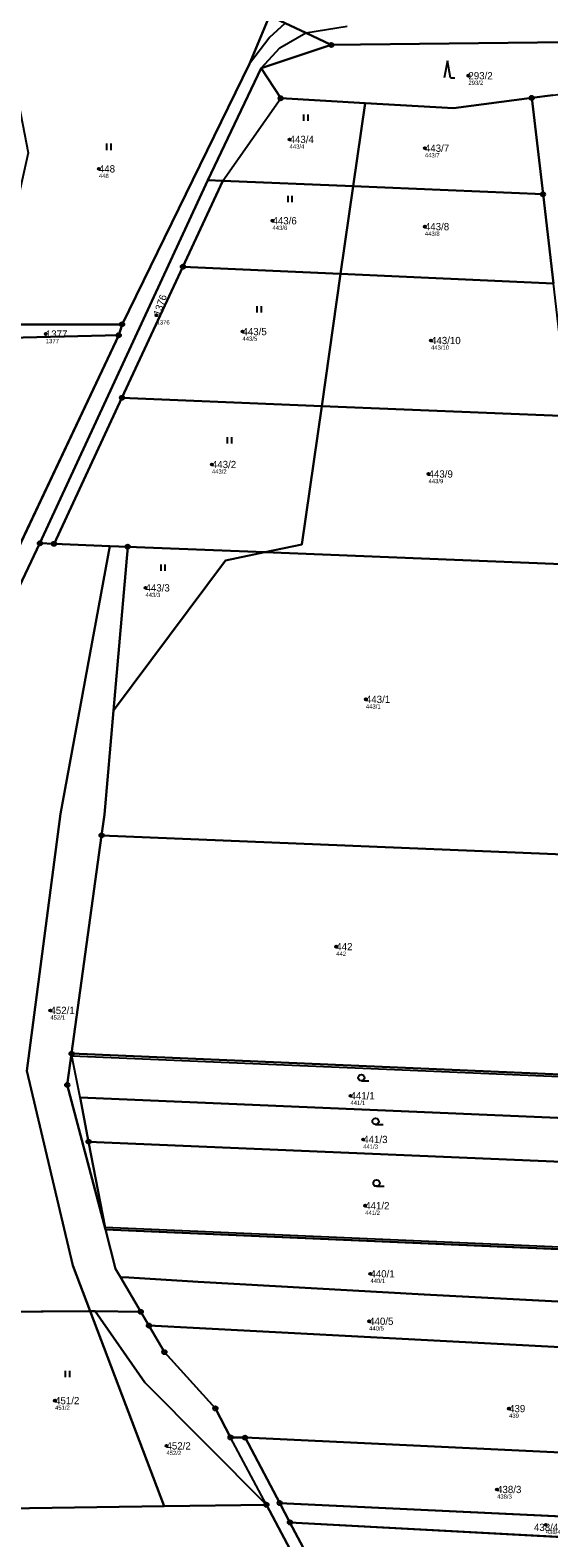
# Model space of a CAD drawing. Extents: x -658203 to -653176, y -1156738 to -1151709.
# Drawn here: x -655032.7 to -654911.3, y -1154710.6 to -1154357.6 of the extents above; entities that cross this region are included whole.
import ezdxf

# ---------------------------------------------------------------- set-up
doc = ezdxf.new("R2010")
doc.units = 0
for name, color, linetype in [('Vrstva 1', 7, 'Continuous'), ('Vrstva 2', 7, 'Continuous'), ('Vrstva 3', 7, 'Continuous'), ('Vrstva 4', 7, 'Continuous'), ('Vrstva 50', 7, 'Continuous'), ('Vrstva 51', 7, 'Continuous'), ('Vrstva 8', 7, 'Continuous')]:
    doc.layers.add(name, color=color, linetype=linetype)

msp = doc.modelspace()

# ---------------------------------------------------------------- linework, layer by layer
at = {"layer": 'Vrstva 1'}
for p, q in [((-654981.39, -1154365.49), (-654976.69, -1154354.21)), ((-654978.65, -1154366.48), (-654962.23, -1154361.05)), ((-655011.2, -1154426.47), (-654981.39, -1154365.49)), ((-654978.65, -1154366.48), (-654991.1, -1154392.69)), ((-654974.04, -1154373.53), (-654978.65, -1154366.48)), ((-654954.32, -1154374.66), (-654974.04, -1154373.53)), ((-654915.27, -1154373.44), (-654933.61, -1154375.85)), ((-654915.27, -1154373.44), (-654910.31, -1154372.79)), ((-654912.64, -1154395.99), (-654915.27, -1154373.44)), ((-654957.1, -1154394.12), (-654954.32, -1154374.66)), ((-654933.61, -1154375.85), (-654954.32, -1154374.66)), ((-654991.1, -1154392.69), (-655030.44, -1154477.72)), ((-654996.97, -1154412.97), (-654987.62, -1154392.83)), ((-654987.62, -1154392.83), (-654991.1, -1154392.69)), ((-654987.62, -1154392.83), (-654957.1, -1154394.12)), ((-654960.04, -1154414.66), (-654957.1, -1154394.12)), ((-654957.1, -1154394.12), (-654912.64, -1154395.99)), ((-654910.19, -1154416.94), (-654912.64, -1154395.99)), ((-655011.23, -1154443.67), (-654996.97, -1154412.97)), ((-654960.04, -1154414.66), (-654996.97, -1154412.97)), ((-654964.47, -1154445.6), (-654960.04, -1154414.66)), ((-654960.04, -1154414.66), (-654910.19, -1154416.94)), ((-655011.98, -1154429.02), (-655011.2, -1154426.47)), ((-655053.89, -1154517.66), (-655011.98, -1154429.02)), ((-655011.23, -1154443.67), (-655027.11, -1154477.86)), ((-654964.47, -1154445.6), (-655011.23, -1154443.67)), ((-654906.56, -1154447.98), (-654964.47, -1154445.6)), ((-655030.44, -1154477.72), (-655027.11, -1154477.86)), ((-655027.11, -1154477.86), (-655014.11, -1154478.38)), ((-655014.11, -1154478.38), (-655009.87, -1154478.55)), ((-655009.87, -1154478.55), (-655013.21, -1154516.88)), ((-655009.87, -1154478.55), (-654977.77, -1154479.83)), ((-654902.49, -1154482.85), (-654977.77, -1154479.83)), ((-655023.04, -1154597.24), (-655016, -1154546.12)), ((-655016, -1154546.12), (-654894.51, -1154551.13)), ((-654888.45, -1154602.98), (-655023.04, -1154597.24)), ((-655015.17, -1154637.96), (-655019.06, -1154617.85)), ((-654886.05, -1154623.52), (-655019.06, -1154617.85)), ((-655015.08, -1154638.45), (-655015.17, -1154637.96)), ((-654894.59, -1154643.63), (-655015.08, -1154638.45)), ((-655012.73, -1154647.61), (-655015.08, -1154638.45)), ((-655011.58, -1154649.57), (-655012.73, -1154647.61)), ((-655006.83, -1154657.69), (-655011.58, -1154649.57)), ((-654940.45, -1154653.65), (-654895.71, -1154655.94)), ((-655041.78, -1154657.67), (-655018.7, -1154657.55)), ((-655001.33, -1154703.2), (-655018.7, -1154657.55)), ((-655018.7, -1154657.55), (-655017.48, -1154657.56)), ((-655006.83, -1154657.69), (-655017.48, -1154657.56)), ((-655004.93, -1154660.92), (-655006.83, -1154657.69)), ((-654896.68, -1154666.61), (-655004.93, -1154660.92)), ((-654877.28, -1154692.14), (-654982.42, -1154687.15)), ((-654982.42, -1154687.15), (-654974.3, -1154702.48)), ((-655038.11, -1154703.72), (-655001.33, -1154703.2)), ((-655001.33, -1154703.2), (-654977.41, -1154702.86)), ((-654977.41, -1154702.86), (-654962.8, -1154730.43)), ((-654971.9, -1154707), (-654974.3, -1154702.48)), ((-654974.3, -1154702.48), (-654879.9, -1154706.98)), ((-654889.38, -1154711.48), (-654971.9, -1154707))]:
    msp.add_line(p, q, dxfattribs=at)
for points in [[(-654976.69, -1154354.21), (-654973.01, -1154355.95), (-654968.2, -1154358.23), (-654962.23, -1154361.05)], [(-654962.23, -1154361.05), (-654900.12, -1154360.28), (-654870.8, -1154353.87)], [(-655041.1, -1154421.39), (-655037.04, -1154426.47), (-655011.2, -1154426.47)], [(-655011.98, -1154429.02), (-655037.54, -1154429.63), (-655043.97, -1154434.07)], [(-654977.77, -1154479.83), (-654969.11, -1154477.99), (-654964.47, -1154445.6)], [(-655030.44, -1154477.72), (-655050.49, -1154519.9), (-655052.06, -1154528.38), (-655041.78, -1154657.67)], [(-655018.7, -1154657.55), (-655022.73, -1154646.86), (-655033.5, -1154601.23), (-655025.62, -1154541.1), (-655014.11, -1154478.38)], [(-654977.77, -1154479.83), (-654986.95, -1154481.79), (-655013.21, -1154516.88)], [(-655013.21, -1154516.88), (-655015.33, -1154541.27), (-655016, -1154546.12)], [(-655015.08, -1154638.45), (-655024.05, -1154604.57), (-655023.04, -1154597.24)], [(-655019.06, -1154617.85), (-655021.05, -1154607.54), (-654887.26, -1154613.23)], [(-655011.58, -1154649.57), (-655009.61, -1154649.68), (-654993.41, -1154650.66), (-654940.45, -1154653.65)], [(-655017.48, -1154657.56), (-655005.88, -1154674.25), (-654977.41, -1154702.86)], [(-654982.42, -1154687.15), (-654985.82, -1154687.09), (-654989.36, -1154680.3), (-655001.3, -1154667.13), (-655004.93, -1154660.92)], [(-654950.78, -1154746.84), (-654959.38, -1154730.63), (-654971.9, -1154707)]]:
    msp.add_lwpolyline(points, dxfattribs=at)
at = {"layer": 'Vrstva 3'}
for p, q in [((-654935.04, -1154364.78), (-654935.79, -1154368.78)), ((-654934.29, -1154368.78), (-654935.04, -1154364.78)), ((-654934.29, -1154368.78), (-654933.29, -1154368.78)), ((-654968.62, -1154378.82), (-654968.62, -1154377.32)), ((-654967.62, -1154378.82), (-654967.62, -1154377.32)), ((-655014.74, -1154385.65), (-655014.74, -1154384.15)), ((-655013.74, -1154385.65), (-655013.74, -1154384.15)), ((-654972.34, -1154397.89), (-654972.34, -1154396.39)), ((-654971.34, -1154397.89), (-654971.34, -1154396.39)), ((-654979.54, -1154423.7), (-654979.54, -1154422.2)), ((-654978.54, -1154423.7), (-654978.54, -1154422.2)), ((-654986.51, -1154454.4), (-654986.51, -1154452.9)), ((-654985.51, -1154454.4), (-654985.51, -1154452.9)), ((-655002.08, -1154484.17), (-655002.08, -1154482.67)), ((-655001.08, -1154484.17), (-655001.08, -1154482.67)), ((-654955.18, -1154603.62), (-654953.43, -1154603.62)), ((-654951.84, -1154613.84), (-654950.09, -1154613.84)), ((-654951.62, -1154628.3), (-654949.87, -1154628.3)), ((-655024.42, -1154672.97), (-655024.42, -1154671.47)), ((-655023.42, -1154672.97), (-655023.42, -1154671.47))]:
    msp.add_line(p, q, dxfattribs=at)
for centre in [(-654955.18, -1154602.87), (-654951.84, -1154613.09), (-654951.62, -1154627.55)]:
    msp.add_circle(centre, 0.75, dxfattribs=at)
at = {"layer": 'Vrstva 4'}
for p, q in [((-654976.63, -1154359.2), (-654981.39, -1154365.49)), ((-654976.63, -1154359.2), (-654973.01, -1154355.95)), ((-654974.27, -1154361.71), (-654968.2, -1154358.23)), ((-654968.2, -1154358.23), (-654958.48, -1154356.68)), ((-654978.65, -1154366.48), (-654974.27, -1154361.71)), ((-654987.62, -1154392.83), (-654974.04, -1154373.53)), ((-655022.95, -1154597.73), (-655023.04, -1154597.24)), ((-655021.05, -1154607.54), (-655022.95, -1154597.73)), ((-655022.95, -1154597.73), (-654888.4, -1154603.44)), ((-654883.71, -1154643.6), (-655015.17, -1154637.96)), ((-654977.41, -1154702.86), (-654985.82, -1154687.09))]:
    msp.add_line(p, q, dxfattribs=at)
at = {"layer": 'Vrstva 50'}
for centre in [(-654930.11, -1154368.25), (-654971.99, -1154383.17), (-654940.3, -1154385.22), (-655016.64, -1154390.06), (-654975.99, -1154402.21), (-654940.3, -1154403.58), (-655003.13, -1154424.34), (-655029.06, -1154428.73), (-654983.02, -1154428.16), (-654938.87, -1154430.25), (-654990.18, -1154459.28), (-654939.44, -1154461.51), (-655005.72, -1154488.17), (-654954.11, -1154514.27), (-654961.05, -1154572.18), (-655027.99, -1154587.12), (-654957.73, -1154607.1), (-654954.74, -1154617.33), (-654954.28, -1154632.84), (-654953.06, -1154648.79), (-654953.36, -1154659.9), (-655026.9, -1154678.48), (-654920.59, -1154680.35), (-655000.81, -1154689.08), (-654923.4, -1154699.29), (-654911.99, -1154707.58)]:
    msp.add_circle(centre, 0.25, dxfattribs=at)
at = {"layer": 'Vrstva 51'}
for points in [[(-655246.55, -1154309.75), (-655115.04, -1154331.4), (-655093.38, -1154334.97), (-655044.79, -1154342.97), (-655041.57, -1154343.4), (-654976.69, -1154354.21), (-654973.01, -1154355.95), (-654968.2, -1154358.23), (-654962.23, -1154361.05), (-654900.12, -1154360.28), (-654870.8, -1154353.87), (-654870.81, -1154353.45), (-654870.85, -1154352.05), (-654870.94, -1154348.86), (-654900.79, -1154353.81), (-654962.95, -1154352.14), (-655042.43, -1154339.03), (-655045.63, -1154338.55), (-655245.73, -1154305.55)], [(-655035.9, -1154731.54), (-655038.11, -1154703.72), (-655041.78, -1154657.67), (-655052.06, -1154528.38), (-655050.49, -1154519.9), (-655030.44, -1154477.72), (-654991.1, -1154392.69), (-654978.65, -1154366.48), (-654962.23, -1154361.05), (-654968.2, -1154358.23), (-654973.01, -1154355.95), (-654976.69, -1154354.21), (-654981.39, -1154365.49), (-655011.2, -1154426.47), (-655011.98, -1154429.02), (-655053.89, -1154517.66), (-655056.1, -1154529.14), (-655036.51, -1154774.2)], [(-654910.31, -1154372.79), (-654915.27, -1154373.44), (-654912.64, -1154395.99), (-654910.19, -1154416.94)]]:
    msp.add_lwpolyline(points, dxfattribs=at)
for points in [[(-655011.2, -1154426.47), (-654981.39, -1154365.49), (-654976.69, -1154354.21), (-655041.57, -1154343.4), (-655033.16, -1154386.28), (-655041.1, -1154421.39), (-655037.04, -1154426.47)], [(-654915.27, -1154373.44), (-654910.31, -1154372.79), (-654870.26, -1154367.52), (-654870.8, -1154353.87), (-654900.12, -1154360.28), (-654962.23, -1154361.05), (-654978.65, -1154366.48), (-654974.04, -1154373.53), (-654954.32, -1154374.66), (-654933.61, -1154375.85)], [(-654974.04, -1154373.53), (-654978.65, -1154366.48), (-654991.1, -1154392.69), (-654987.62, -1154392.83), (-654957.1, -1154394.12), (-654954.32, -1154374.66)], [(-654915.27, -1154373.44), (-654933.61, -1154375.85), (-654954.32, -1154374.66), (-654957.1, -1154394.12), (-654912.64, -1154395.99)], [(-655027.11, -1154477.86), (-655011.23, -1154443.67), (-654996.97, -1154412.97), (-654987.62, -1154392.83), (-654991.1, -1154392.69), (-655030.44, -1154477.72)], [(-654960.04, -1154414.66), (-654957.1, -1154394.12), (-654987.62, -1154392.83), (-654996.97, -1154412.97)], [(-654912.64, -1154395.99), (-654957.1, -1154394.12), (-654960.04, -1154414.66), (-654910.19, -1154416.94)], [(-654996.97, -1154412.97), (-655011.23, -1154443.67), (-654964.47, -1154445.6), (-654960.04, -1154414.66)], [(-654910.19, -1154416.94), (-654960.04, -1154414.66), (-654964.47, -1154445.6), (-654906.56, -1154447.98)], [(-655011.98, -1154429.02), (-655011.2, -1154426.47), (-655037.04, -1154426.47), (-655041.1, -1154421.39), (-655043.97, -1154434.07), (-655037.54, -1154429.63)], [(-655053.89, -1154517.66), (-655011.98, -1154429.02), (-655037.54, -1154429.63), (-655043.97, -1154434.07), (-655060.06, -1154505.23)], [(-655014.11, -1154478.38), (-655009.87, -1154478.55), (-654977.77, -1154479.83), (-654969.11, -1154477.99), (-654964.47, -1154445.6), (-655011.23, -1154443.67), (-655027.11, -1154477.86)], [(-654906.56, -1154447.98), (-654964.47, -1154445.6), (-654969.11, -1154477.99), (-654977.77, -1154479.83), (-654902.49, -1154482.85)], [(-655041.78, -1154657.67), (-655018.7, -1154657.55), (-655022.73, -1154646.86), (-655033.5, -1154601.23), (-655025.62, -1154541.1), (-655014.11, -1154478.38), (-655027.11, -1154477.86), (-655030.44, -1154477.72), (-655050.49, -1154519.9), (-655052.06, -1154528.38)], [(-655015.08, -1154638.45), (-655024.05, -1154604.57), (-655023.04, -1154597.24), (-655016, -1154546.12), (-655015.33, -1154541.27), (-655013.21, -1154516.88), (-655009.87, -1154478.55), (-655014.11, -1154478.38), (-655025.62, -1154541.1), (-655033.5, -1154601.23), (-655022.73, -1154646.86), (-655018.7, -1154657.55), (-655017.48, -1154657.56), (-655006.83, -1154657.69), (-655011.58, -1154649.57), (-655012.73, -1154647.61)], [(-655013.21, -1154516.88), (-654986.95, -1154481.79), (-654977.77, -1154479.83), (-655009.87, -1154478.55)], [(-654902.49, -1154482.85), (-654977.77, -1154479.83), (-654986.95, -1154481.79), (-655013.21, -1154516.88), (-655015.33, -1154541.27), (-655016, -1154546.12), (-654894.51, -1154551.13), (-654899.8, -1154505.89)], [(-654894.51, -1154551.13), (-655016, -1154546.12), (-655023.04, -1154597.24), (-654888.45, -1154602.98)], [(-654887.26, -1154613.23), (-654888.4, -1154603.44), (-654888.45, -1154602.98), (-655023.04, -1154597.24), (-655024.05, -1154604.57), (-655015.08, -1154638.45), (-655015.17, -1154637.96), (-655019.06, -1154617.85), (-655021.05, -1154607.54)], [(-654887.26, -1154613.23), (-655021.05, -1154607.54), (-655019.06, -1154617.85), (-654886.05, -1154623.52)], [(-654883.71, -1154643.6), (-654886.05, -1154623.52), (-655019.06, -1154617.85), (-655015.17, -1154637.96), (-655015.08, -1154638.45), (-654894.59, -1154643.63), (-654890.32, -1154643.81), (-654883.65, -1154644.1)], [(-654993.41, -1154650.66), (-654940.45, -1154653.65), (-654895.71, -1154655.94), (-654895.64, -1154655.13), (-654894.59, -1154643.63), (-655015.08, -1154638.45), (-655012.73, -1154647.61), (-655011.58, -1154649.57), (-655009.61, -1154649.68)], [(-655006.83, -1154657.69), (-655004.93, -1154660.92), (-654896.68, -1154666.61), (-654895.71, -1154655.94), (-654940.45, -1154653.65), (-654993.41, -1154650.66), (-655009.61, -1154649.68), (-655011.58, -1154649.57)], [(-655041.78, -1154657.67), (-655038.11, -1154703.72), (-655001.33, -1154703.2), (-655018.7, -1154657.55)], [(-654977.41, -1154702.86), (-655005.88, -1154674.25), (-655017.48, -1154657.56), (-655018.7, -1154657.55), (-655001.33, -1154703.2)], [(-655004.93, -1154660.92), (-655006.83, -1154657.69), (-655017.48, -1154657.56), (-655005.88, -1154674.25), (-654977.41, -1154702.86), (-654962.8, -1154730.43), (-654958.02, -1154739.44), (-654949.62, -1154755.3), (-654945.12, -1154763.78), (-654947.29, -1154773.03), (-654936.97, -1154772.91), (-654950.78, -1154746.84), (-654959.38, -1154730.63), (-654971.9, -1154707), (-654974.3, -1154702.48), (-654982.42, -1154687.15), (-654985.82, -1154687.09), (-654989.36, -1154680.3), (-655001.3, -1154667.13)], [(-654896.68, -1154666.61), (-655004.93, -1154660.92), (-655001.3, -1154667.13), (-654989.36, -1154680.3), (-654985.82, -1154687.09), (-654982.42, -1154687.15), (-654877.28, -1154692.14), (-654846.97, -1154693.58), (-654846.41, -1154689.62), (-654845.09, -1154671.78), (-654870.47, -1154669.25), (-654878.43, -1154668.45)], [(-654974.3, -1154702.48), (-654879.9, -1154706.98), (-654877.28, -1154692.14), (-654982.42, -1154687.15)], [(-654977.41, -1154702.86), (-655001.33, -1154703.2), (-655038.11, -1154703.72), (-655035.9, -1154731.54), (-654962.8, -1154730.43)], [(-654849.83, -1154713.85), (-654849.08, -1154708.5), (-654857.59, -1154708.09), (-654867.72, -1154707.56), (-654879.9, -1154706.98), (-654974.3, -1154702.48), (-654971.9, -1154707), (-654889.38, -1154711.48), (-654857.94, -1154713.2)], [(-654889.38, -1154711.48), (-654971.9, -1154707), (-654959.38, -1154730.63), (-654950.78, -1154746.84), (-654918.11, -1154748.32), (-654910.86, -1154748.65), (-654894.68, -1154749.38)]]:
    msp.add_lwpolyline(points, close=True, dxfattribs=at)
at = {"layer": 'Vrstva 8'}
for centre, radius in [((-654962.23, -1154361.05), 0.5), ((-654962.23, -1154361.05), 0.0303), ((-654974.04, -1154373.53), 0.5), ((-654974.04, -1154373.53), 0.0303), ((-654915.27, -1154373.44), 0.5), ((-654915.27, -1154373.44), 0.0303), ((-654912.64, -1154395.99), 0.5), ((-654912.64, -1154395.99), 0.0303), ((-654996.97, -1154412.97), 0.5), ((-654996.97, -1154412.97), 0.0303), ((-655011.2, -1154426.47), 0.5), ((-655011.2, -1154426.47), 0.0303), ((-655011.98, -1154429.02), 0.5), ((-655011.98, -1154429.02), 0.0303), ((-655011.23, -1154443.67), 0.5), ((-655011.23, -1154443.67), 0.0303), ((-655030.44, -1154477.72), 0.5), ((-655030.44, -1154477.72), 0.0303), ((-655027.11, -1154477.86), 0.5), ((-655027.11, -1154477.86), 0.0303), ((-655009.87, -1154478.55), 0.5), ((-655009.87, -1154478.55), 0.0303), ((-655016, -1154546.12), 0.5), ((-655016, -1154546.12), 0.0303), ((-655023.04, -1154597.24), 0.5), ((-655023.04, -1154597.24), 0.0303), ((-655024.05, -1154604.57), 0.5), ((-655024.05, -1154604.57), 0.0303), ((-655019.06, -1154617.85), 0.5), ((-655019.06, -1154617.85), 0.0303), ((-655006.83, -1154657.69), 0.5), ((-655006.83, -1154657.69), 0.0303), ((-655004.93, -1154660.92), 0.5), ((-655004.93, -1154660.92), 0.0303), ((-655001.3, -1154667.13), 0.5), ((-655001.3, -1154667.13), 0.0303), ((-654989.36, -1154680.3), 0.5), ((-654989.36, -1154680.3), 0.0303), ((-654985.82, -1154687.09), 0.5), ((-654985.82, -1154687.09), 0.0303), ((-654982.42, -1154687.15), 0.5), ((-654982.42, -1154687.15), 0.0303), ((-654977.41, -1154702.86), 0.5), ((-654977.41, -1154702.86), 0.0303), ((-654974.3, -1154702.48), 0.5), ((-654974.3, -1154702.48), 0.0303), ((-654971.9, -1154707), 0.5), ((-654971.9, -1154707), 0.0303)]:
    msp.add_circle(centre, radius, dxfattribs=at)

# ---------------------------------------------------------------- texts
at = {"layer": 'Vrstva 2'}
for s, p in [('293/2', (-654930.11, -1154369.1)), ('443/4', (-654971.99, -1154384.02)), ('443/7', (-654940.3, -1154386.07)), ('448', (-655016.64, -1154390.91)), ('443/6', (-654975.99, -1154403.06)), ('443/8', (-654940.3, -1154404.43)), ('1377', (-655029.06, -1154429.58)), ('443/5', (-654983.02, -1154429.01)), ('443/10', (-654938.87, -1154431.1)), ('443/2', (-654990.18, -1154460.13)), ('443/9', (-654939.44, -1154462.36)), ('443/3', (-655005.72, -1154489.02)), ('443/1', (-654954.11, -1154515.12)), ('442', (-654961.05, -1154573.03)), ('452/1', (-655027.99, -1154587.97)), ('441/1', (-654957.73, -1154607.95)), ('441/3', (-654954.74, -1154618.18)), ('441/2', (-654954.28, -1154633.69)), ('440/1', (-654953.06, -1154649.64)), ('440/5', (-654953.36, -1154660.75)), ('451/2', (-655026.9, -1154679.33)), ('439', (-654920.59, -1154681.2)), ('452/2', (-655000.81, -1154689.93)), ('438/3', (-654923.4, -1154700.14)), ('438/4', (-654914.76, -1154709))]:
    msp.add_text(s, height=1.7, dxfattribs=at).set_placement(p)
msp.add_text('1376', height=1.7, rotation=71, dxfattribs=at).set_placement((-655002.33, -1154424.62))
at = {"layer": 'Vrstva 50'}
for s, p in [('293/2', (-654930.11, -1154370.41)), ('443/4', (-654971.99, -1154385.33)), ('443/7', (-654940.3, -1154387.38)), ('448', (-655016.64, -1154392.22)), ('443/6', (-654975.99, -1154404.37)), ('443/8', (-654940.3, -1154405.74)), ('1376', (-655003.13, -1154426.5)), ('1377', (-655029.06, -1154430.89)), ('443/5', (-654983.02, -1154430.32)), ('443/10', (-654938.87, -1154432.41)), ('443/2', (-654990.18, -1154461.44)), ('443/9', (-654939.44, -1154463.67)), ('443/3', (-655005.72, -1154490.33)), ('443/1', (-654954.11, -1154516.43)), ('442', (-654961.05, -1154574.34)), ('452/1', (-655027.99, -1154589.28)), ('441/1', (-654957.73, -1154609.26)), ('441/3', (-654954.74, -1154619.49)), ('441/2', (-654954.28, -1154635)), ('440/1', (-654953.06, -1154650.95)), ('440/5', (-654953.36, -1154662.06)), ('451/2', (-655026.9, -1154680.64)), ('439', (-654920.59, -1154682.51)), ('452/2', (-655000.81, -1154691.24)), ('438/3', (-654923.4, -1154701.45)), ('438/4', (-654911.99, -1154709.74))]:
    msp.add_text(s, height=1, dxfattribs=at).set_placement(p)

doc.saveas('drawing.dxf')
